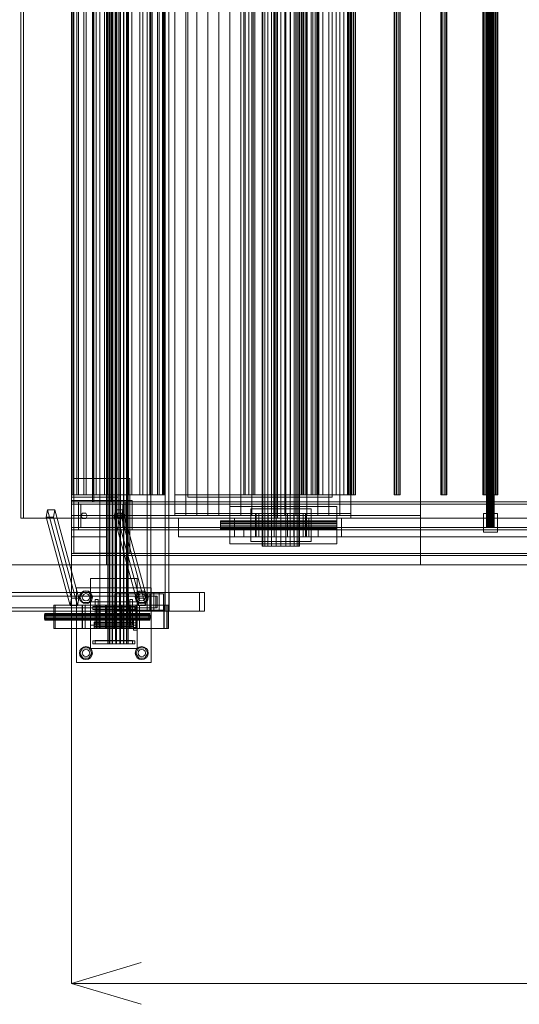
# Model space of a CAD drawing. Header units: millimetres. Extents: x -1970 to 61924, y -58230 to 6847.
# Tile 772 of 925: x 40350 to 41423, y -20345 to -18228. Entities that reach past the tile are written whole.
import ezdxf

# ---------------------------------------------------------------- set-up
doc = ezdxf.new("R2010")
doc.units = ezdxf.units.MM
for name, color, linetype, lineweight in [('COTAS_O', 1, 'Continuous', 0), ('superior_C03', 7, 'Continuous', 0), ('superior_C03-dry', 7, 'Continuous', 0), ('superior_secador', 7, 'Continuous', 0)]:
    doc.layers.add(name, color=color, linetype=linetype, lineweight=lineweight)
doc.dimstyles.new('R19_100', dxfattribs={"dimtxt": 250, "dimasz": 150, "dimexe": 150, "dimexo": 80, "dimgap": 100, "dimtad": 1, "dimtih": 1, "dimtoh": 1, "dimdsep": 46, "dimcen": 0.09, "dimadec": 0, "dimazin": 0, "dimtfac": 1, "dimtdec": 4, "dimtofl": 0, "dimtmove": 0, "dimatfit": 3, "dimfxl": 1, "dimtolj": 1, "dimtzin": 0, "dimarcsym": 0})

# ---------------------------------------------------------------- blocks, each defined once
blk = doc.blocks.new('DIM_R26_39')
at = {"layer": 'COTAS_O'}
for p, q in [((40461.1, -19400), (40461.1, -20300)), ((60461.1, -19400), (60461.1, -20300)), ((40461.1, -20300), (40611.1, -20255)), ((60461.1, -20300), (60311.1, -20255)), ((40461.1, -20300), (60461.1, -20300)), ((40461.1, -20300), (40611.1, -20345)), ((60461.1, -20300), (60311.1, -20345))]:
    blk.add_line(p, q, dxfattribs=at)
blk.add_text('20000 O', height=250, dxfattribs=at).set_placement((50461.1, -20200))
blk = doc.blocks.new('DIM_R26_40')
at = {"layer": 'COTAS_O'}
for p, q in [((39761.1, -16600), (39716.1, -16750)), ((40461.1, -16600), (39761.1, -16600)), ((39761.1, -19400), (39761.1, -16600)), ((39761.1, -16600), (39806.1, -16750)), ((39761.1, -19400), (39716.1, -19250)), ((39761.1, -19400), (39806.1, -19250)), ((40461.1, -19400), (39761.1, -19400))]:
    blk.add_line(p, q, dxfattribs=at)
blk.add_text('2800 O', height=250, rotation=90, dxfattribs=at).set_placement((39661.1, -18000))

msp = doc.modelspace()

# ---------------------------------------------------------------- linework, layer by layer
at = {"layer": 'superior_C03'}
for p, q in [((40539.437, -16430), (40539.437, -19570)), ((40539.696, -16430), (40539.696, -19570)), ((40542.481, -16430), (40542.481, -19570)), ((40543.218, -16430), (40543.218, -19570)), ((40548.365, -16430), (40548.365, -19570)), ((40549.468, -16430), (40549.468, -19570)), ((40556.193, -16430), (40556.193, -19570)), ((40557.494, -16430), (40557.494, -19570)), ((40564.773, -16430), (40564.773, -19570)), ((40566.075, -16430), (40566.075, -19570)), ((40572.799, -16430), (40572.799, -19570)), ((40573.902, -16430), (40573.902, -19570)), ((40579.049, -16430), (40579.049, -19570)), ((40579.786, -16430), (40579.786, -19570)), ((40582.572, -19570), (40582.572, -16430)), ((40582.831, -16430), (40582.831, -19570)), ((40522.171, -16470), (40522.171, -19530)), ((40549.671, -16470), (40549.671, -19530)), ((40554.671, -19530), (40554.671, -16470)), ((40582.171, -19530), (40582.171, -16470)), ((40623.391, -16500), (40623.391, -19500)), ((40631.251, -19500), (40631.251, -16500)), ((40662.369, -19500), (40662.369, -16500)), ((40670.229, -16500), (40670.229, -19500)), ((40352.445, -16700), (40352.445, -19300)), ((40358.06, -19300), (40358.06, -16700)), ((40898.141, -19300), (40898.141, -16700)), ((40903.755, -16700), (40903.755, -19300)), ((40461.196, -16750), (40461.196, -19250)), ((40463.688, -16750), (40463.688, -19250)), ((40465.515, -16750), (40465.515, -19250)), ((40472.821, -16750), (40472.821, -19250)), ((40476.349, -16750), (40476.349, -19250)), ((40487.972, -16750), (40487.972, -19250)), ((40492.962, -16750), (40492.962, -19250)), ((40508.109, -16750), (40508.109, -19250)), ((40514.221, -16750), (40514.221, -19250)), ((40531.86, -16750), (40531.86, -19250)), ((40538.676, -16750), (40538.676, -19250)), ((40557.605, -16750), (40557.605, -19250)), ((40564.662, -16750), (40564.662, -19250)), ((40583.592, -16750), (40583.592, -19250)), ((40590.408, -16750), (40590.408, -19250)), ((40608.047, -16750), (40608.047, -19250)), ((40614.158, -16750), (40614.158, -19250)), ((40629.306, -16750), (40629.306, -19250)), ((40634.295, -16750), (40634.295, -19250)), ((40645.918, -16750), (40645.918, -19250)), ((40649.447, -16750), (40649.447, -19250)), ((40656.753, -16750), (40656.753, -19250)), ((40658.58, -19250), (40658.58, -16750)), ((40661.072, -16750), (40661.072, -19250)), ((40465.515, -19250), (40461.196, -19250)), ((40461.196, -19250), (40463.688, -19250)), ((40463.688, -19250), (40472.821, -19250)), ((40476.349, -19250), (40465.515, -19250)), ((40472.821, -19250), (40487.972, -19250)), ((40492.962, -19250), (40476.349, -19250)), ((40487.972, -19250), (40508.109, -19250)), ((40514.221, -19250), (40492.962, -19250)), ((40508.109, -19250), (40531.86, -19250)), ((40538.676, -19250), (40514.221, -19250)), ((40531.86, -19250), (40557.605, -19250)), ((40564.662, -19250), (40538.676, -19250)), ((40557.605, -19250), (40583.592, -19250)), ((40590.408, -19250), (40564.662, -19250)), ((40583.592, -19250), (40608.047, -19250)), ((40614.158, -19250), (40590.408, -19250)), ((40608.047, -19250), (40629.306, -19250)), ((40634.295, -19250), (40614.158, -19250)), ((40629.306, -19250), (40645.918, -19250)), ((40649.447, -19250), (40634.295, -19250)), ((40645.918, -19250), (40656.753, -19250)), ((40658.58, -19250), (40649.447, -19250)), ((40656.753, -19250), (40661.072, -19250)), ((40661.072, -19250), (40658.58, -19250)), ((40352.445, -19300), (40898.141, -19300)), ((40352.445, -19300), (40358.06, -19300)), ((40903.755, -19300), (40358.06, -19300)), ((40409.713, -19282.29), (40406.852, -19297.71)), ((40406.852, -19297.71), (40422.443, -19297.71)), ((40406.852, -19297.71), (40458.505, -19487.71)), ((40425.304, -19282.29), (40409.713, -19282.29)), ((40461.365, -19472.29), (40409.713, -19282.29)), ((40422.443, -19297.71), (40425.304, -19282.29)), ((40474.096, -19487.71), (40422.443, -19297.71)), ((40476.957, -19472.29), (40425.304, -19282.29)), ((40555.881, -19282.29), (40553.021, -19297.71)), ((40553.021, -19297.71), (40568.612, -19297.71)), ((40553.021, -19297.71), (40604.673, -19487.71)), ((40571.472, -19282.29), (40555.881, -19282.29)), ((40607.534, -19472.29), (40555.881, -19282.29)), ((40568.612, -19297.71), (40571.472, -19282.29)), ((40620.264, -19487.71), (40568.612, -19297.71)), ((40623.125, -19472.29), (40571.472, -19282.29)), ((40903.755, -19300), (40898.141, -19300)), ((40472.171, -19610), (40472.171, -19450)), ((40472.171, -19450), (40632.171, -19450)), ((40501.947, -19530), (40501.947, -19430)), ((40501.947, -19430), (40601.947, -19430)), ((40601.947, -19430), (40601.947, -19530)), ((40632.171, -19450), (40632.171, -19610)), ((40564.503, -19460), (39590.046, -19460)), ((39593.102, -19467.5), (40642.567, -19467.5)), ((40645.438, -19467.5), (39595.973, -19467.5)), ((39599.029, -19460), (40573.486, -19460)), ((40638.388, -19460), (39663.932, -19460)), ((39675.16, -19460), (40649.617, -19460)), ((40478.171, -19470), (40479.237, -19464.642)), ((40479.237, -19475.358), (40478.171, -19470)), ((40479.237, -19464.642), (40482.272, -19460.101)), ((40479.371, -19470), (40485.771, -19458.915)), ((40485.771, -19481.085), (40479.371, -19470)), ((40482.272, -19460.101), (40486.814, -19457.066)), ((40484.171, -19470), (40485.243, -19466)), ((40485.243, -19474), (40484.171, -19470)), ((40485.243, -19466), (40488.171, -19463.072)), ((40485.771, -19458.915), (40498.571, -19458.915)), ((40486.814, -19457.066), (40492.171, -19456)), ((40488.171, -19463.072), (40492.171, -19462)), ((40492.171, -19456), (40497.529, -19457.066)), ((40492.171, -19462), (40496.171, -19463.072)), ((40496.171, -19463.072), (40499.099, -19466)), ((40497.529, -19457.066), (40502.071, -19460.101)), ((40498.571, -19458.915), (40504.971, -19470)), ((40504.971, -19470), (40498.571, -19481.085)), ((40499.099, -19466), (40500.171, -19470)), ((40500.171, -19470), (40499.099, -19474)), ((40502.071, -19460.101), (40505.106, -19464.642)), ((40505.106, -19464.642), (40506.171, -19470)), ((40506.171, -19470), (40505.106, -19475.358)), ((40583.611, -19462.5), (40554.377, -19462.5)), ((40554.377, -19462.5), (40554.377, -19497.5)), ((40629.386, -19462.5), (40554.377, -19462.5)), ((40564.503, -19460), (40564.503, -19500)), ((40573.486, -19460), (40564.503, -19460)), ((40661.948, -19460), (40564.503, -19460)), ((40573.486, -19500), (40573.486, -19460)), ((40573.486, -19460), (40670.931, -19460)), ((40583.611, -19497.5), (40583.611, -19462.5)), ((40583.611, -19462.5), (40658.619, -19462.5)), ((40598.171, -19470), (40599.237, -19464.642)), ((40599.237, -19475.358), (40598.171, -19470)), ((40599.237, -19464.642), (40602.272, -19460.101)), ((40599.371, -19470), (40605.771, -19458.915)), ((40605.771, -19481.085), (40599.371, -19470)), ((40602.272, -19460.101), (40606.814, -19457.066)), ((40604.171, -19470), (40605.243, -19466)), ((40605.243, -19474), (40604.171, -19470)), ((40605.243, -19466), (40608.171, -19463.072)), ((40605.771, -19458.915), (40618.571, -19458.915)), ((40606.814, -19457.066), (40612.171, -19456)), ((40608.171, -19463.072), (40612.171, -19462)), ((40612.171, -19456), (40617.529, -19457.066)), ((40612.171, -19462), (40616.171, -19463.072)), ((40616.171, -19463.072), (40619.099, -19466)), ((40617.529, -19457.066), (40622.071, -19460.101)), ((40618.571, -19458.915), (40624.971, -19470)), ((40624.971, -19470), (40618.571, -19481.085)), ((40619.099, -19466), (40620.171, -19470)), ((40620.171, -19470), (40619.099, -19474)), ((40622.071, -19460.101), (40625.106, -19464.642)), ((40625.106, -19464.642), (40626.171, -19470)), ((40626.171, -19470), (40625.106, -19475.358)), ((40629.386, -19497.5), (40629.386, -19462.5)), ((40629.386, -19462.5), (40658.619, -19462.5)), ((40638.388, -19460), (40638.388, -19500)), ((40649.617, -19460), (40638.388, -19460)), ((40735.834, -19460), (40638.388, -19460)), ((40642.567, -19492.5), (40642.567, -19467.5)), ((40642.567, -19467.5), (40645.438, -19467.5)), ((40645.438, -19467.5), (40645.438, -19492.5)), ((40649.617, -19500), (40649.617, -19460)), ((40649.617, -19460), (40747.063, -19460)), ((40658.619, -19462.5), (40658.619, -19497.5)), ((40661.948, -19460), (40661.948, -19500)), ((40670.931, -19460), (40661.948, -19460)), ((40670.931, -19500), (40670.931, -19460)), ((40735.834, -19460), (40735.834, -19500)), ((40747.063, -19460), (40735.834, -19460)), ((40747.063, -19500), (40747.063, -19460)), ((39593.102, -19492.5), (40642.567, -19492.5)), ((39595.973, -19492.5), (40645.438, -19492.5)), ((40666.44, -19487), (40422.826, -19487)), ((40422.826, -19487), (40422.826, -19537)), ((40426.194, -19487), (40422.826, -19487)), ((40426.194, -19537), (40426.194, -19487)), ((40426.194, -19487), (40669.808, -19487)), ((40458.505, -19487.71), (40461.365, -19472.29)), ((40474.096, -19487.71), (40458.505, -19487.71)), ((40461.365, -19472.29), (40476.957, -19472.29)), ((40476.957, -19472.29), (40474.096, -19487.71)), ((40482.272, -19479.899), (40479.237, -19475.358)), ((40486.814, -19482.934), (40482.272, -19479.899)), ((40659.165, -19487), (40483.763, -19487)), ((40483.763, -19487), (40483.763, -19537)), ((40485.111, -19487), (40483.763, -19487)), ((40660.064, -19487), (40484.662, -19487)), ((40484.662, -19487), (40484.662, -19537)), ((40490.276, -19487), (40484.662, -19487)), ((40485.111, -19537), (40485.111, -19487)), ((40485.111, -19487), (40660.513, -19487)), ((40488.171, -19476.928), (40485.243, -19474)), ((40498.571, -19481.085), (40485.771, -19481.085)), ((40492.171, -19484), (40486.814, -19482.934)), ((40492.171, -19478), (40488.171, -19476.928)), ((40490.276, -19537), (40490.276, -19487)), ((40490.276, -19487), (40665.678, -19487)), ((40496.171, -19476.928), (40492.171, -19478)), ((40497.529, -19482.934), (40492.171, -19484)), ((40499.099, -19474), (40496.171, -19476.928)), ((40502.071, -19479.899), (40497.529, -19482.934)), ((40505.106, -19475.358), (40502.071, -19479.899)), ((40502.171, -19580), (40502.171, -19480)), ((40502.171, -19480), (40602.171, -19480)), ((40507.171, -19490), (40597.171, -19490)), ((40507.171, -19496), (40507.171, -19490)), ((40512.171, -19530), (40512.171, -19475)), ((40512.171, -19475), (40518.171, -19475)), ((40512.171, -19497), (40512.171, -19490)), ((40512.171, -19490), (40592.171, -19490)), ((40515.334, -19487), (40514.781, -19487)), ((40514.781, -19487), (40521.285, -19487)), ((40514.781, -19487), (40514.781, -19537)), ((40522.86, -19487), (40515.334, -19487)), ((40515.334, -19487), (40515.334, -19537)), ((40518.171, -19530), (40518.171, -19475)), ((40521.285, -19487), (40533.856, -19487)), ((40521.285, -19487), (40521.285, -19537)), ((40536.212, -19487), (40522.86, -19487)), ((40522.86, -19487), (40522.86, -19537)), ((40533.856, -19487), (40550.579, -19487)), ((40533.856, -19487), (40533.856, -19537)), ((40553.359, -19487), (40536.212, -19487)), ((40536.212, -19487), (40536.212, -19537)), ((40550.579, -19487), (40568.909, -19487)), ((40550.579, -19487), (40550.579, -19537)), ((40571.689, -19487), (40553.359, -19487)), ((40553.359, -19487), (40553.359, -19537)), ((40568.909, -19487), (40586.055, -19487)), ((40568.909, -19487), (40568.909, -19537)), ((40588.412, -19487), (40571.689, -19487)), ((40571.689, -19487), (40571.689, -19537)), ((40586.055, -19487), (40599.408, -19487)), ((40586.055, -19487), (40586.055, -19537)), ((40586.171, -19530), (40586.171, -19475)), ((40586.171, -19475), (40592.171, -19475)), ((40600.983, -19487), (40588.412, -19487)), ((40588.412, -19487), (40588.412, -19537)), ((40592.171, -19530), (40592.171, -19475)), ((40592.171, -19490), (40592.171, -19497)), ((40597.171, -19496), (40597.171, -19490)), ((40602.272, -19479.899), (40599.237, -19475.358)), ((40599.408, -19487), (40606.933, -19487)), ((40599.408, -19487), (40599.408, -19537)), ((40607.486, -19487), (40600.983, -19487)), ((40600.983, -19487), (40600.983, -19537)), ((40602.171, -19480), (40602.171, -19580)), ((40606.814, -19482.934), (40602.272, -19479.899)), ((40604.673, -19487.71), (40607.534, -19472.29)), ((40620.264, -19487.71), (40604.673, -19487.71)), ((40608.171, -19476.928), (40605.243, -19474)), ((40618.571, -19481.085), (40605.771, -19481.085)), ((40612.171, -19484), (40606.814, -19482.934)), ((40606.933, -19487), (40607.486, -19487)), ((40606.933, -19537), (40606.933, -19487)), ((40607.486, -19487), (40607.486, -19537)), ((40607.534, -19472.29), (40623.125, -19472.29)), ((40612.171, -19478), (40608.171, -19476.928)), ((40616.171, -19476.928), (40612.171, -19478)), ((40617.529, -19482.934), (40612.171, -19484)), ((40619.099, -19474), (40616.171, -19476.928)), ((40622.071, -19479.899), (40617.529, -19482.934)), ((40623.125, -19472.29), (40620.264, -19487.71)), ((40625.106, -19475.358), (40622.071, -19479.899)), ((40645.438, -19492.5), (40642.567, -19492.5)), ((40659.165, -19537), (40659.165, -19487)), ((40659.165, -19487), (40660.513, -19487)), ((40660.064, -19537), (40660.064, -19487)), ((40660.064, -19487), (40665.678, -19487)), ((40660.513, -19487), (40660.513, -19537)), ((40665.678, -19487), (40665.678, -19537)), ((40666.44, -19537), (40666.44, -19487)), ((40666.44, -19487), (40669.808, -19487)), ((40669.808, -19487), (40669.808, -19537)), ((39590.046, -19500), (40564.503, -19500)), ((39599.029, -19500), (40573.486, -19500)), ((39663.932, -19500), (40638.388, -19500)), ((39675.16, -19500), (40649.617, -19500)), ((40402.887, -19512), (40403.007, -19509.321)), ((40403.007, -19514.679), (40402.887, -19512)), ((40402.887, -19512), (40627.012, -19512)), ((40403.007, -19509.321), (40403.348, -19507.05)), ((40403.007, -19509.321), (40627.132, -19509.321)), ((40403.348, -19507.05), (40403.858, -19505.533)), ((40403.348, -19507.05), (40627.473, -19507.05)), ((40403.858, -19505.533), (40404.459, -19505)), ((40403.858, -19505.533), (40627.983, -19505.533)), ((40404.459, -19505), (40405.061, -19505.533)), ((40628.584, -19505), (40404.459, -19505)), ((40405.061, -19505.533), (40405.571, -19507.05)), ((40405.061, -19505.533), (40629.186, -19505.533)), ((40405.571, -19507.05), (40405.912, -19509.321)), ((40405.571, -19507.05), (40629.696, -19507.05)), ((40405.912, -19509.321), (40406.031, -19512)), ((40405.912, -19509.321), (40630.037, -19509.321)), ((40406.031, -19512), (40405.912, -19514.679)), ((40406.031, -19512), (40630.156, -19512)), ((40507.171, -19496), (40597.171, -19496)), ((40592.171, -19497), (40512.171, -19497)), ((40548.671, -19563), (40548.671, -19497)), ((40548.671, -19497), (40555.671, -19497)), ((40554.377, -19497.5), (40583.611, -19497.5)), ((40629.386, -19497.5), (40554.377, -19497.5)), ((40555.671, -19497), (40555.671, -19563)), ((40564.503, -19500), (40573.486, -19500)), ((40564.503, -19500), (40661.948, -19500)), ((40573.486, -19500), (40670.931, -19500)), ((40658.619, -19497.5), (40583.611, -19497.5)), ((40623.391, -19500), (40662.369, -19500)), ((40623.391, -19500), (40631.251, -19500)), ((40627.132, -19509.321), (40627.012, -19512)), ((40627.012, -19512), (40627.132, -19514.679)), ((40627.473, -19507.05), (40627.132, -19509.321)), ((40627.983, -19505.533), (40627.473, -19507.05)), ((40628.584, -19505), (40627.983, -19505.533)), ((40629.186, -19505.533), (40628.584, -19505)), ((40629.696, -19507.05), (40629.186, -19505.533)), ((40658.619, -19497.5), (40629.386, -19497.5)), ((40630.037, -19509.321), (40629.696, -19507.05)), ((40630.156, -19512), (40630.037, -19509.321)), ((40630.037, -19514.679), (40630.156, -19512)), ((40670.229, -19500), (40631.251, -19500)), ((40638.388, -19500), (40649.617, -19500)), ((40638.388, -19500), (40735.834, -19500)), ((40649.617, -19500), (40747.063, -19500)), ((40661.948, -19500), (40670.931, -19500)), ((40670.229, -19500), (40662.369, -19500)), ((40735.834, -19500), (40747.063, -19500)), ((40403.348, -19516.95), (40403.007, -19514.679)), ((40403.007, -19514.679), (40627.132, -19514.679)), ((40403.858, -19518.467), (40403.348, -19516.95)), ((40403.348, -19516.95), (40627.473, -19516.95)), ((40404.459, -19519), (40403.858, -19518.467)), ((40403.858, -19518.467), (40627.983, -19518.467)), ((40405.061, -19518.467), (40404.459, -19519)), ((40404.459, -19519), (40628.584, -19519)), ((40405.571, -19516.95), (40405.061, -19518.467)), ((40405.061, -19518.467), (40629.186, -19518.467)), ((40405.912, -19514.679), (40405.571, -19516.95)), ((40405.571, -19516.95), (40629.696, -19516.95)), ((40405.912, -19514.679), (40630.037, -19514.679)), ((40601.947, -19530), (40501.947, -19530)), ((40510.171, -19524.457), (40510.171, -19523.6)), ((40594.171, -19523.6), (40510.171, -19523.6)), ((40510.171, -19524.457), (40510.171, -19526.8)), ((40510.171, -19524.457), (40594.171, -19524.457)), ((40510.171, -19526.8), (40510.171, -19530)), ((40510.171, -19526.8), (40594.171, -19526.8)), ((40510.171, -19530), (40510.171, -19533.2)), ((40510.171, -19530), (40594.171, -19530)), ((40510.171, -19533.2), (40510.171, -19535.543)), ((40510.171, -19533.2), (40594.171, -19533.2)), ((40512.171, -19530), (40518.171, -19530)), ((40582.171, -19530), (40522.171, -19530)), ((40554.671, -19530), (40549.671, -19530)), ((40586.171, -19530), (40592.171, -19530)), ((40594.171, -19524.8), (40594.171, -19519.6)), ((40602.171, -19519.6), (40594.171, -19519.6)), ((40594.171, -19523.6), (40594.171, -19524.457)), ((40594.171, -19524.457), (40594.171, -19526.8)), ((40594.171, -19524.8), (40594.171, -19535.2)), ((40594.171, -19524.8), (40602.171, -19524.8)), ((40594.171, -19526.8), (40594.171, -19530)), ((40594.171, -19530), (40594.171, -19533.2)), ((40594.171, -19533.2), (40594.171, -19535.543)), ((40594.171, -19535.2), (40594.171, -19540.4)), ((40594.171, -19535.2), (40602.171, -19535.2)), ((40602.171, -19519.6), (40602.171, -19524.8)), ((40602.171, -19524.8), (40602.171, -19535.2)), ((40602.171, -19535.2), (40602.171, -19540.4)), ((40627.132, -19514.679), (40627.473, -19516.95)), ((40627.473, -19516.95), (40627.983, -19518.467)), ((40627.983, -19518.467), (40628.584, -19519)), ((40628.584, -19519), (40629.186, -19518.467)), ((40629.186, -19518.467), (40629.696, -19516.95)), ((40629.696, -19516.95), (40630.037, -19514.679)), ((40422.826, -19537), (40666.44, -19537)), ((40422.826, -19537), (40426.194, -19537)), ((40669.808, -19537), (40426.194, -19537)), ((40483.763, -19537), (40659.165, -19537)), ((40483.763, -19537), (40485.111, -19537)), ((40484.662, -19537), (40660.064, -19537)), ((40484.662, -19537), (40490.276, -19537)), ((40660.513, -19537), (40485.111, -19537)), ((40665.678, -19537), (40490.276, -19537)), ((40510.171, -19535.543), (40510.171, -19536.4)), ((40510.171, -19535.543), (40594.171, -19535.543)), ((40510.171, -19536.4), (40594.171, -19536.4)), ((40521.285, -19537), (40514.781, -19537)), ((40514.781, -19537), (40515.334, -19537)), ((40515.334, -19537), (40522.86, -19537)), ((40533.856, -19537), (40521.285, -19537)), ((40522.86, -19537), (40536.212, -19537)), ((40550.579, -19537), (40533.856, -19537)), ((40536.212, -19537), (40553.359, -19537)), ((40568.909, -19537), (40550.579, -19537)), ((40553.359, -19537), (40571.689, -19537)), ((40586.055, -19537), (40568.909, -19537)), ((40571.689, -19537), (40588.412, -19537)), ((40599.408, -19537), (40586.055, -19537)), ((40588.412, -19537), (40600.983, -19537)), ((40594.171, -19535.543), (40594.171, -19536.4)), ((40594.171, -19540.4), (40602.171, -19540.4)), ((40606.933, -19537), (40599.408, -19537)), ((40600.983, -19537), (40607.486, -19537)), ((40607.486, -19537), (40606.933, -19537)), ((40660.513, -19537), (40659.165, -19537)), ((40665.678, -19537), (40660.064, -19537)), ((40669.808, -19537), (40666.44, -19537)), ((40482.272, -19580.101), (40486.814, -19577.066)), ((40486.814, -19577.066), (40492.171, -19576)), ((40492.171, -19576), (40497.529, -19577.066)), ((40497.529, -19577.066), (40502.071, -19580.101)), ((40507.171, -19564), (40597.171, -19564)), ((40507.171, -19570), (40507.171, -19564)), ((40507.171, -19570), (40597.171, -19570)), ((40512.171, -19570), (40512.171, -19563)), ((40512.171, -19563), (40592.171, -19563)), ((40592.171, -19570), (40512.171, -19570)), ((40542.481, -19570), (40539.437, -19570)), ((40539.437, -19570), (40539.696, -19570)), ((40539.696, -19570), (40543.218, -19570)), ((40548.365, -19570), (40542.481, -19570)), ((40543.218, -19570), (40549.468, -19570)), ((40556.193, -19570), (40548.365, -19570)), ((40555.671, -19563), (40548.671, -19563)), ((40549.468, -19570), (40557.494, -19570)), ((40564.773, -19570), (40556.193, -19570)), ((40557.494, -19570), (40566.075, -19570)), ((40572.799, -19570), (40564.773, -19570)), ((40566.075, -19570), (40573.902, -19570)), ((40579.049, -19570), (40572.799, -19570)), ((40573.902, -19570), (40579.786, -19570)), ((40582.572, -19570), (40579.049, -19570)), ((40579.786, -19570), (40582.831, -19570)), ((40582.831, -19570), (40582.572, -19570)), ((40592.171, -19563), (40592.171, -19570)), ((40597.171, -19570), (40597.171, -19564)), ((40602.272, -19580.101), (40606.814, -19577.066)), ((40606.814, -19577.066), (40612.171, -19576)), ((40612.171, -19576), (40617.529, -19577.066)), ((40617.529, -19577.066), (40622.071, -19580.101)), ((40478.171, -19590), (40479.237, -19584.642)), ((40479.237, -19595.358), (40478.171, -19590)), ((40479.237, -19584.642), (40482.272, -19580.101)), ((40482.272, -19599.899), (40479.237, -19595.358)), ((40479.371, -19590), (40485.771, -19578.915)), ((40485.771, -19601.085), (40479.371, -19590)), ((40484.171, -19590), (40485.243, -19586)), ((40485.243, -19594), (40484.171, -19590)), ((40485.243, -19586), (40488.171, -19583.072)), ((40488.171, -19596.928), (40485.243, -19594)), ((40485.771, -19578.915), (40498.571, -19578.915)), ((40488.171, -19583.072), (40492.171, -19582)), ((40492.171, -19598), (40488.171, -19596.928)), ((40492.171, -19582), (40496.171, -19583.072)), ((40496.171, -19596.928), (40492.171, -19598)), ((40496.171, -19583.072), (40499.099, -19586)), ((40499.099, -19594), (40496.171, -19596.928)), ((40498.571, -19578.915), (40504.971, -19590)), ((40504.971, -19590), (40498.571, -19601.085)), ((40499.099, -19586), (40500.171, -19590)), ((40500.171, -19590), (40499.099, -19594)), ((40502.071, -19580.101), (40505.106, -19584.642)), ((40505.106, -19595.358), (40502.071, -19599.899)), ((40602.171, -19580), (40502.171, -19580)), ((40505.106, -19584.642), (40506.171, -19590)), ((40506.171, -19590), (40505.106, -19595.358)), ((40598.171, -19590), (40599.237, -19584.642)), ((40599.237, -19595.358), (40598.171, -19590)), ((40599.237, -19584.642), (40602.272, -19580.101)), ((40602.272, -19599.899), (40599.237, -19595.358)), ((40599.371, -19590), (40605.771, -19578.915)), ((40605.771, -19601.085), (40599.371, -19590)), ((40604.171, -19590), (40605.243, -19586)), ((40605.243, -19594), (40604.171, -19590)), ((40605.243, -19586), (40608.171, -19583.072)), ((40608.171, -19596.928), (40605.243, -19594)), ((40605.771, -19578.915), (40618.571, -19578.915)), ((40608.171, -19583.072), (40612.171, -19582)), ((40612.171, -19598), (40608.171, -19596.928)), ((40612.171, -19582), (40616.171, -19583.072)), ((40616.171, -19596.928), (40612.171, -19598)), ((40616.171, -19583.072), (40619.099, -19586)), ((40619.099, -19594), (40616.171, -19596.928)), ((40618.571, -19578.915), (40624.971, -19590)), ((40624.971, -19590), (40618.571, -19601.085)), ((40619.099, -19586), (40620.171, -19590)), ((40620.171, -19590), (40619.099, -19594)), ((40622.071, -19580.101), (40625.106, -19584.642)), ((40625.106, -19595.358), (40622.071, -19599.899)), ((40625.106, -19584.642), (40626.171, -19590)), ((40626.171, -19590), (40625.106, -19595.358)), ((40632.171, -19610), (40472.171, -19610)), ((40486.814, -19602.934), (40482.272, -19599.899)), ((40498.571, -19601.085), (40485.771, -19601.085)), ((40492.171, -19604), (40486.814, -19602.934)), ((40497.529, -19602.934), (40492.171, -19604)), ((40502.071, -19599.899), (40497.529, -19602.934)), ((40606.814, -19602.934), (40602.272, -19599.899)), ((40618.571, -19601.085), (40605.771, -19601.085)), ((40612.171, -19604), (40606.814, -19602.934)), ((40617.529, -19602.934), (40612.171, -19604)), ((40622.071, -19599.899), (40617.529, -19602.934))]:
    msp.add_line(p, q, dxfattribs=at)
at = {"layer": 'superior_C03-dry'}
for p, q in [((40683.134, -16710), (40683.134, -19290)), ((40706.759, -19290), (40706.759, -16710)), ((40730.384, -19290), (40730.384, -16710)), ((40754.009, -19290), (40754.009, -16710)), ((40777.634, -19290), (40777.634, -16710)), ((40801.259, -19290), (40801.259, -16710)), ((40824.884, -19290), (40824.884, -16710)), ((40848.509, -19290), (40848.509, -16710)), ((40872.134, -19290), (40872.134, -16710)), ((40895.759, -19290), (40895.759, -16710)), ((40919.384, -19290), (40919.384, -16710)), ((40943.009, -19290), (40943.009, -16710)), ((40966.634, -19290), (40966.634, -16710)), ((40990.259, -19290), (40990.259, -16710)), ((41013.884, -19290), (41013.884, -16710)), ((41037.509, -19290), (41037.509, -16710)), ((41061.134, -19290), (41061.134, -16710)), ((40683.134, -16750), (40683.134, -19250)), ((40706.759, -19250), (40706.759, -16750)), ((40730.384, -19250), (40730.384, -16750)), ((40754.009, -19250), (40754.009, -16750)), ((40777.634, -19250), (40777.634, -16750)), ((40801.259, -19250), (40801.259, -16750)), ((40824.884, -19250), (40824.884, -16750)), ((40848.509, -19250), (40848.509, -16750)), ((40872.134, -19250), (40872.134, -16750)), ((40895.759, -19250), (40895.759, -16750)), ((40919.384, -19250), (40919.384, -16750)), ((40943.009, -19250), (40943.009, -16750)), ((40966.634, -19250), (40966.634, -16750)), ((40990.259, -19250), (40990.259, -16750)), ((41013.884, -19250), (41013.884, -16750)), ((41037.509, -19250), (41037.509, -16750)), ((41061.134, -19250), (41061.134, -16750)), ((40683.134, -19250), (40706.759, -19250)), ((40706.759, -19250), (40730.384, -19250)), ((40730.384, -19250), (40754.009, -19250)), ((40754.009, -19250), (40777.634, -19250)), ((40777.634, -19250), (40801.259, -19250)), ((40801.259, -19250), (40824.884, -19250)), ((40824.884, -19250), (40848.509, -19250)), ((40848.509, -19250), (40872.134, -19250)), ((40872.134, -19250), (40895.759, -19250)), ((40895.759, -19250), (40919.384, -19250)), ((40919.384, -19250), (40943.009, -19250)), ((40943.009, -19250), (40966.634, -19250)), ((40966.634, -19250), (40990.259, -19250)), ((40990.259, -19250), (41013.884, -19250)), ((41013.884, -19250), (41037.509, -19250)), ((41037.509, -19250), (41061.134, -19250)), ((40683.134, -19290), (40706.759, -19290)), ((40683.134, -19290), (40683.134, -19294)), ((40683.134, -19294), (40706.759, -19294)), ((40706.759, -19294), (40706.759, -19290)), ((40706.759, -19290), (40730.384, -19290)), ((40706.759, -19294), (40730.384, -19294)), ((40730.384, -19294), (40730.384, -19290)), ((40730.384, -19290), (40754.009, -19290)), ((40730.384, -19294), (40754.009, -19294)), ((40754.009, -19294), (40754.009, -19290)), ((40754.009, -19290), (40777.634, -19290)), ((40754.009, -19294), (40777.634, -19294)), ((40777.634, -19294), (40777.634, -19290)), ((40777.634, -19290), (40801.259, -19290)), ((40777.634, -19294), (40801.259, -19294)), ((40801.259, -19294), (40801.259, -19290)), ((40801.259, -19290), (40824.884, -19290)), ((40801.259, -19294), (40824.884, -19294)), ((40824.884, -19294), (40824.884, -19290)), ((40824.884, -19290), (40848.509, -19290)), ((40824.884, -19294), (40848.509, -19294)), ((40848.509, -19294), (40848.509, -19290)), ((40848.509, -19290), (40872.134, -19290)), ((40848.509, -19294), (40872.134, -19294)), ((40872.134, -19294), (40872.134, -19290)), ((40872.134, -19290), (40895.759, -19290)), ((40872.134, -19294), (40895.759, -19294)), ((40895.759, -19294), (40895.759, -19290)), ((40895.759, -19290), (40919.384, -19290)), ((40895.759, -19294), (40919.384, -19294)), ((40919.384, -19294), (40919.384, -19290)), ((40919.384, -19290), (40943.009, -19290)), ((40919.384, -19294), (40943.009, -19294)), ((40943.009, -19294), (40943.009, -19290)), ((40943.009, -19290), (40966.634, -19290)), ((40943.009, -19294), (40966.634, -19294)), ((40966.634, -19294), (40966.634, -19290)), ((40966.634, -19290), (40990.259, -19290)), ((40966.634, -19294), (40990.259, -19294)), ((40990.259, -19294), (40990.259, -19290)), ((40990.259, -19290), (41013.884, -19290)), ((40990.259, -19294), (41013.884, -19294)), ((41013.884, -19294), (41013.884, -19290)), ((41013.884, -19290), (41037.509, -19290)), ((41013.884, -19294), (41037.509, -19294)), ((41037.509, -19294), (41037.509, -19290)), ((41037.509, -19290), (41061.134, -19290)), ((41037.509, -19294), (41061.134, -19294)), ((41061.134, -19294), (41061.134, -19290))]:
    msp.add_line(p, q, dxfattribs=at)
at = {"layer": 'superior_secador'}
for p, q in [((40461.134, -19400), (40461.134, -16600)), ((40536.134, -16600), (40536.134, -19400)), ((41211.134, -19400), (41211.134, -16600)), ((40871.134, -16640), (40871.134, -19360)), ((40872.497, -16640), (40872.497, -19360)), ((40876.493, -16640), (40876.493, -19360)), ((40882.85, -16640), (40882.85, -19360)), ((40891.134, -16640), (40891.134, -19360)), ((40900.781, -16640), (40900.781, -19360)), ((40911.134, -16640), (40911.134, -19360)), ((40921.487, -16640), (40921.487, -19360)), ((40931.134, -16640), (40931.134, -19360)), ((40939.418, -16640), (40939.418, -19360)), ((40945.775, -16640), (40945.775, -19360)), ((40949.771, -16640), (40949.771, -19360)), ((40951.134, -19360), (40951.134, -16640)), ((41353.134, -16680), (41353.134, -19320)), ((41353.406, -16680), (41353.406, -19320)), ((41354.206, -16680), (41354.206, -19320)), ((41355.477, -16680), (41355.477, -19320)), ((41357.134, -16680), (41357.134, -19320)), ((41359.063, -16680), (41359.063, -19320)), ((41361.134, -16680), (41361.134, -19320)), ((41363.204, -16680), (41363.204, -19320)), ((41365.134, -16680), (41365.134, -19320)), ((41366.791, -16680), (41366.791, -19320)), ((41368.062, -16680), (41368.062, -19320)), ((41368.861, -16680), (41368.861, -19320)), ((41369.134, -19320), (41369.134, -16680)), ((41061.134, -16700), (41061.134, -19300)), ((41211.134, -19300), (41211.134, -16700)), ((40506.134, -19265), (40506.134, -16735)), ((40509.134, -16735), (40509.134, -19265)), ((40543.134, -19265), (40543.134, -16735)), ((40546.134, -16735), (40546.134, -19265)), ((40461.134, -19250), (40461.134, -16750)), ((40466.134, -16750), (40466.134, -19250)), ((40556.134, -19250), (40556.134, -16750)), ((40561.134, -16750), (40561.134, -19250)), ((40711.134, -16750), (40711.134, -19250)), ((40831.634, -16750), (40831.634, -19250)), ((40834.343, -16750), (40834.343, -19250)), ((40842.285, -16750), (40842.285, -19250)), ((40851.134, -16750), (40851.134, -19250)), ((40854.919, -16750), (40854.919, -19250)), ((40871.384, -16750), (40871.384, -19250)), ((40890.558, -16750), (40890.558, -19250)), ((40911.134, -16750), (40911.134, -19250)), ((40931.71, -16750), (40931.71, -19250)), ((40950.884, -16750), (40950.884, -19250)), ((40951.134, -19250), (40951.134, -16750)), ((40954.784, -16750), (40954.784, -19250)), ((40955.997, -16750), (40955.997, -19250)), ((40959.172, -16750), (40959.172, -19250)), ((40959.467, -19250), (40959.467, -16750)), ((40963.096, -16750), (40963.096, -19250)), ((40966.271, -16750), (40966.271, -19250)), ((40967.349, -16750), (40967.349, -19250)), ((40967.484, -19250), (40967.484, -16750)), ((40967.801, -19250), (40967.801, -16750)), ((40976.134, -19250), (40976.134, -16750)), ((40979.983, -16750), (40979.983, -19250)), ((40984.467, -19250), (40984.467, -16750)), ((40987.925, -16750), (40987.925, -19250)), ((40990.634, -19250), (40990.634, -16750)), ((40992.801, -19250), (40992.801, -16750)), ((41001.134, -19250), (41001.134, -16750)), ((41021.134, -19250), (41021.134, -16750)), ((41029.467, -19250), (41029.467, -16750)), ((41037.801, -19250), (41037.801, -16750)), ((41046.134, -19250), (41046.134, -16750)), ((41054.467, -19250), (41054.467, -16750)), ((41054.784, -16750), (41054.784, -19250)), ((41055.997, -16750), (41055.997, -19250)), ((41059.172, -16750), (41059.172, -19250)), ((41062.801, -19250), (41062.801, -16750)), ((41063.096, -16750), (41063.096, -19250)), ((41066.271, -16750), (41066.271, -19250)), ((41067.484, -19250), (41067.484, -16750)), ((41071.134, -19250), (41071.134, -16750)), ((41154.784, -16750), (41154.784, -19250)), ((41155.997, -16750), (41155.997, -19250)), ((41159.172, -16750), (41159.172, -19250)), ((41163.096, -16750), (41163.096, -19250)), ((41166.271, -16750), (41166.271, -19250)), ((41167.484, -19250), (41167.484, -16750)), ((41254.784, -16750), (41254.784, -19250)), ((41255.997, -16750), (41255.997, -19250)), ((41259.172, -16750), (41259.172, -19250)), ((41263.096, -16750), (41263.096, -19250)), ((41266.271, -16750), (41266.271, -19250)), ((41267.484, -19250), (41267.484, -16750)), ((41345.134, -16750), (41345.134, -19250)), ((41345.679, -16750), (41345.679, -19250)), ((41347.277, -16750), (41347.277, -19250)), ((41349.82, -16750), (41349.82, -19250)), ((41353.134, -16750), (41353.134, -19250)), ((41354.784, -16750), (41354.784, -19250)), ((41355.997, -16750), (41355.997, -19250)), ((41356.993, -16750), (41356.993, -19250)), ((41359.172, -16750), (41359.172, -19250)), ((41361.134, -16750), (41361.134, -19250)), ((41363.096, -16750), (41363.096, -19250)), ((41365.275, -16750), (41365.275, -19250)), ((41366.271, -16750), (41366.271, -19250)), ((41367.484, -19250), (41367.484, -16750)), ((41369.134, -16750), (41369.134, -19250)), ((41372.448, -16750), (41372.448, -19250)), ((41374.99, -16750), (41374.99, -19250)), ((41376.589, -16750), (41376.589, -19250)), ((41377.134, -19250), (41377.134, -16750)), ((40466.134, -19375), (40466.134, -19215)), ((40466.134, -19215), (40586.134, -19215)), ((40586.134, -19215), (40586.134, -19375)), ((40461.134, -19400), (40461.134, -19250)), ((40461.134, -19250), (40536.134, -19250)), ((40561.134, -19250), (40461.134, -19250)), ((40466.134, -19250), (40461.134, -19250)), ((40461.134, -19255), (40461.134, -19250)), ((40561.134, -19255), (40461.134, -19255)), ((40461.134, -19320), (40461.134, -19255)), ((40461.134, -19255), (40466.134, -19255)), ((40466.134, -19255), (40466.134, -19320)), ((40536.134, -19250), (40536.134, -19400)), ((40561.134, -19250), (40556.134, -19250)), ((40556.134, -19320), (40556.134, -19255)), ((40556.134, -19255), (40561.134, -19255)), ((40561.134, -19250), (40561.134, -19255)), ((40561.134, -19255), (40561.134, -19320)), ((40711.134, -19250), (40951.134, -19250)), ((40711.134, -19250), (40711.134, -19255)), ((40851.134, -19250), (40711.134, -19250)), ((40711.134, -19250), (41021.134, -19250)), ((40711.134, -19255), (40951.134, -19255)), ((40711.134, -19255), (41021.134, -19255)), ((40834.343, -19250), (40831.634, -19250)), ((40842.285, -19250), (40834.343, -19250)), ((40854.919, -19250), (40842.285, -19250)), ((40871.384, -19250), (40854.919, -19250)), ((40890.558, -19250), (40871.384, -19250)), ((40911.134, -19250), (40890.558, -19250)), ((40931.71, -19250), (40911.134, -19250)), ((40950.884, -19250), (40931.71, -19250)), ((40967.349, -19250), (40950.884, -19250)), ((40951.134, -19255), (40951.134, -19250)), ((40951.134, -19250), (40959.467, -19250)), ((40955.997, -19250), (40954.784, -19250)), ((40959.172, -19250), (40955.997, -19250)), ((40963.096, -19250), (40959.172, -19250)), ((40959.467, -19250), (40967.801, -19250)), ((40966.271, -19250), (40963.096, -19250)), ((40967.484, -19250), (40966.271, -19250)), ((40979.983, -19250), (40967.349, -19250)), ((40967.801, -19250), (40976.134, -19250)), ((40976.134, -19250), (40984.467, -19250)), ((40987.925, -19250), (40979.983, -19250)), ((40984.467, -19250), (40992.801, -19250)), ((40990.634, -19250), (40987.925, -19250)), ((40992.801, -19250), (41001.134, -19250)), ((41021.134, -19255), (41021.134, -19250)), ((41021.134, -19250), (41029.467, -19250)), ((41029.467, -19250), (41037.801, -19250)), ((41037.801, -19250), (41046.134, -19250)), ((41046.134, -19250), (41054.467, -19250)), ((41054.467, -19250), (41062.801, -19250)), ((41055.997, -19250), (41054.784, -19250)), ((41059.172, -19250), (41055.997, -19250)), ((41063.096, -19250), (41059.172, -19250)), ((41062.801, -19250), (41071.134, -19250)), ((41066.271, -19250), (41063.096, -19250)), ((41067.484, -19250), (41066.271, -19250)), ((41155.997, -19250), (41154.784, -19250)), ((41159.172, -19250), (41155.997, -19250)), ((41163.096, -19250), (41159.172, -19250)), ((41166.271, -19250), (41163.096, -19250)), ((41167.484, -19250), (41166.271, -19250)), ((41255.997, -19250), (41254.784, -19250)), ((41259.172, -19250), (41255.997, -19250)), ((41263.096, -19250), (41259.172, -19250)), ((41266.271, -19250), (41263.096, -19250)), ((41267.484, -19250), (41266.271, -19250)), ((41345.679, -19250), (41345.134, -19250)), ((41347.277, -19250), (41345.679, -19250)), ((41349.82, -19250), (41347.277, -19250)), ((41353.134, -19250), (41349.82, -19250)), ((41356.993, -19250), (41353.134, -19250)), ((41355.997, -19250), (41354.784, -19250)), ((41359.172, -19250), (41355.997, -19250)), ((41361.134, -19250), (41356.993, -19250)), ((41363.096, -19250), (41359.172, -19250)), ((41365.275, -19250), (41361.134, -19250)), ((41366.271, -19250), (41363.096, -19250)), ((41369.134, -19250), (41365.275, -19250)), ((41367.484, -19250), (41366.271, -19250)), ((41372.448, -19250), (41369.134, -19250)), ((41374.99, -19250), (41372.448, -19250)), ((41376.589, -19250), (41374.99, -19250)), ((41377.134, -19250), (41376.589, -19250)), ((40461.134, -19325), (40461.134, -19262)), ((40461.134, -19262), (40591.134, -19262)), ((40461.134, -19325), (40461.134, -19265)), ((40461.134, -19265), (60461.134, -19265)), ((40461.134, -19270), (40461.134, -19265)), ((60461.134, -19270), (40461.134, -19270)), ((40476.134, -19270), (40476.134, -19265)), ((40476.134, -19265), (40576.134, -19265)), ((40576.134, -19270), (40476.134, -19270)), ((40476.134, -19320), (40476.134, -19270)), ((40476.134, -19270), (40481.134, -19270)), ((40481.134, -19270), (40481.134, -19320)), ((40546.134, -19265), (40506.134, -19265)), ((40509.134, -19265), (40506.134, -19265)), ((40546.134, -19265), (40543.134, -19265)), ((40571.134, -19320), (40571.134, -19270)), ((40571.134, -19270), (40576.134, -19270)), ((40576.134, -19265), (40576.134, -19270)), ((40576.134, -19270), (40576.134, -19320)), ((40591.134, -19262), (40591.134, -19325)), ((40801.134, -19355), (40801.134, -19275)), ((40801.134, -19275), (41031.134, -19275)), ((40846.134, -19350), (40846.134, -19280)), ((40846.134, -19280), (40976.134, -19280)), ((40976.134, -19280), (40976.134, -19350)), ((41031.134, -19275), (41031.134, -19355)), ((40461.134, -19400), (40461.134, -19294)), ((40461.134, -19294), (41211.134, -19294)), ((40481.134, -19295), (40484.634, -19288.938)), ((40484.634, -19301.062), (40481.134, -19295)), ((40484.634, -19288.938), (40491.634, -19288.938)), ((40491.634, -19301.062), (40484.634, -19301.062)), ((40491.634, -19288.938), (40495.134, -19295)), ((40495.134, -19295), (40491.634, -19301.062)), ((40557.134, -19295), (40560.634, -19288.938)), ((40560.634, -19301.062), (40557.134, -19295)), ((40560.634, -19288.938), (40567.634, -19288.938)), ((40567.634, -19301.062), (40560.634, -19301.062)), ((40567.634, -19288.938), (40571.134, -19295)), ((40571.134, -19295), (40567.634, -19301.062)), ((40691.134, -19340), (40691.134, -19300)), ((40691.134, -19300), (40971.134, -19300)), ((40691.134, -19300), (41041.134, -19300)), ((40811.134, -19340), (40811.134, -19300)), ((40811.134, -19300), (60111.134, -19300)), ((40858.008, -19290), (40856.134, -19290)), ((40856.134, -19290), (40856.134, -19340)), ((40863.502, -19290), (40858.008, -19290)), ((40858.008, -19290), (40858.008, -19340)), ((40872.243, -19290), (40863.502, -19290)), ((40863.502, -19290), (40863.502, -19340)), ((40883.634, -19290), (40872.243, -19290)), ((40872.243, -19290), (40872.243, -19340)), ((40896.899, -19290), (40883.634, -19290)), ((40883.634, -19290), (40883.634, -19340)), ((40911.134, -19290), (40896.899, -19290)), ((40896.899, -19290), (40896.899, -19340)), ((40925.369, -19290), (40911.134, -19290)), ((40911.134, -19290), (40911.134, -19340)), ((40938.634, -19290), (40925.369, -19290)), ((40925.369, -19290), (40925.369, -19340)), ((40950.025, -19290), (40938.634, -19290)), ((40938.634, -19290), (40938.634, -19340)), ((40958.765, -19290), (40950.025, -19290)), ((40950.025, -19290), (40950.025, -19340)), ((40964.26, -19290), (40958.765, -19290)), ((40958.765, -19290), (40958.765, -19340)), ((40964.26, -19290), (40966.134, -19290)), ((40964.26, -19290), (40964.26, -19340)), ((40966.134, -19340), (40966.134, -19290)), ((40971.134, -19300), (40971.134, -19340)), ((41041.134, -19300), (41041.134, -19340)), ((41061.134, -19300), (41211.134, -19300)), ((41211.134, -19294), (41211.134, -19400)), ((41346.134, -19330), (41346.134, -19290)), ((41346.134, -19290), (41376.134, -19290)), ((41376.134, -19290), (41376.134, -19330)), ((40461.134, -19325), (40461.134, -19320)), ((40461.134, -19320), (40591.134, -19320)), ((40461.134, -19320), (60461.134, -19320)), ((40461.134, -19320), (40561.134, -19320)), ((40466.134, -19320), (40461.134, -19320)), ((40476.134, -19325), (40476.134, -19320)), ((40476.134, -19320), (40576.134, -19320)), ((40481.134, -19320), (40476.134, -19320)), ((40561.134, -19320), (40556.134, -19320)), ((40561.134, -19320), (40561.134, -19325)), ((40576.134, -19320), (40571.134, -19320)), ((40576.134, -19320), (40576.134, -19325)), ((40591.134, -19320), (40591.134, -19325)), ((40781.134, -19306.685), (40781.134, -19306)), ((41031.134, -19306), (40781.134, -19306)), ((40781.134, -19306.685), (40781.134, -19308.636)), ((40781.134, -19306.685), (41031.134, -19306.685)), ((40781.134, -19308.636), (40781.134, -19311.556)), ((40781.134, -19308.636), (41031.134, -19308.636)), ((40781.134, -19311.556), (40781.134, -19315)), ((40781.134, -19311.556), (41031.134, -19311.556)), ((40781.134, -19315), (40781.134, -19318.444)), ((40781.134, -19315), (41031.134, -19315)), ((40781.134, -19318.444), (40781.134, -19321.364)), ((40781.134, -19318.444), (41031.134, -19318.444)), ((40781.134, -19321.364), (40781.134, -19323.315)), ((40781.134, -19321.364), (41031.134, -19321.364)), ((40781.134, -19323.315), (40781.134, -19324)), ((40781.134, -19323.315), (41031.134, -19323.315)), ((41031.134, -19306), (41031.134, -19306.685)), ((41031.134, -19306.685), (41031.134, -19308.636)), ((41031.134, -19308.636), (41031.134, -19311.556)), ((41031.134, -19311.556), (41031.134, -19315)), ((41031.134, -19315), (41031.134, -19318.444)), ((41031.134, -19318.444), (41031.134, -19321.364)), ((41031.134, -19321.364), (41031.134, -19323.315)), ((41031.134, -19323.315), (41031.134, -19324)), ((41353.406, -19320), (41353.134, -19320)), ((41354.206, -19320), (41353.406, -19320)), ((41355.477, -19320), (41354.206, -19320)), ((41357.134, -19320), (41355.477, -19320)), ((41359.063, -19320), (41357.134, -19320)), ((41361.134, -19320), (41359.063, -19320)), ((41363.204, -19320), (41361.134, -19320)), ((41365.134, -19320), (41363.204, -19320)), ((41366.791, -19320), (41365.134, -19320)), ((41368.062, -19320), (41366.791, -19320)), ((41368.861, -19320), (41368.062, -19320)), ((41369.134, -19320), (41368.861, -19320)), ((40461.134, -19400), (40461.134, -19325)), ((40461.134, -19325), (41461.134, -19325)), ((40591.134, -19325), (40461.134, -19325)), ((60461.134, -19325), (40461.134, -19325)), ((40561.134, -19325), (40461.134, -19325)), ((40461.134, -19400), (40461.134, -19340)), ((40461.134, -19340), (40536.134, -19340)), ((40576.134, -19325), (40476.134, -19325)), ((40536.134, -19340), (40536.134, -19400)), ((40971.134, -19340), (40691.134, -19340)), ((41041.134, -19340), (40691.134, -19340)), ((40781.134, -19324), (41031.134, -19324)), ((60111.134, -19340), (40811.134, -19340)), ((40831.134, -19340), (40831.134, -19325)), ((40831.134, -19325), (40846.134, -19325)), ((40846.134, -19340), (40831.134, -19340)), ((40846.134, -19325), (40846.134, -19340)), ((40858.008, -19340), (40856.134, -19340)), ((40863.502, -19340), (40858.008, -19340)), ((40872.243, -19340), (40863.502, -19340)), ((40883.634, -19340), (40872.243, -19340)), ((40896.899, -19340), (40883.634, -19340)), ((40911.134, -19340), (40896.899, -19340)), ((40925.369, -19340), (40911.134, -19340)), ((40938.634, -19340), (40925.369, -19340)), ((40950.025, -19340), (40938.634, -19340)), ((40958.765, -19340), (40950.025, -19340)), ((40964.26, -19340), (40958.765, -19340)), ((40966.134, -19340), (40964.26, -19340)), ((40976.134, -19340), (40976.134, -19325)), ((40976.134, -19325), (40991.134, -19325)), ((40991.134, -19340), (40976.134, -19340)), ((40991.134, -19325), (40991.134, -19340)), ((41376.134, -19330), (41346.134, -19330)), ((41031.134, -19355), (40801.134, -19355)), ((40976.134, -19350), (40846.134, -19350)), ((40872.497, -19360), (40871.134, -19360)), ((40876.493, -19360), (40872.497, -19360)), ((40882.85, -19360), (40876.493, -19360)), ((40891.134, -19360), (40882.85, -19360)), ((40900.781, -19360), (40891.134, -19360)), ((40911.134, -19360), (40900.781, -19360)), ((40921.487, -19360), (40911.134, -19360)), ((40931.134, -19360), (40921.487, -19360)), ((40939.418, -19360), (40931.134, -19360)), ((40945.775, -19360), (40939.418, -19360)), ((40949.771, -19360), (40945.775, -19360)), ((40951.134, -19360), (40949.771, -19360)), ((40461.134, -19400), (40461.134, -19376)), ((40461.134, -19376), (60461.134, -19376)), ((40461.134, -19400), (40461.134, -19380)), ((40461.134, -19380), (60461.134, -19380)), ((40586.134, -19375), (40466.134, -19375)), ((41461.134, -19400), (40461.134, -19400)), ((60461.134, -19400), (40461.134, -19400)), ((40536.134, -19400), (40461.134, -19400)), ((41211.134, -19400), (40461.134, -19400)), ((42211.134, -19400), (41211.134, -19400))]:
    msp.add_line(p, q, dxfattribs=at)

# ---------------------------------------------------------------- dimensions: what is measured, and where the dimension line sits
at = {"layer": 'COTAS_O'}
for p2, distance, picture, middle in [((40461.134, -16600), 700, 'DIM_R26_40', (39761.134, -18000)), ((60461.134, -19400), -900, 'DIM_R26_39', (50461.134, -20300))]:
    dim = msp.add_aligned_dim(p1=(40461.134, -19400), p2=p2, distance=distance, text='<> O', dimstyle='R19_100', dxfattribs=at)
    dim.commit()
    dim.dimension.update_dxf_attribs({"geometry": picture, "text_midpoint": middle})

doc.saveas('drawing.dxf')
